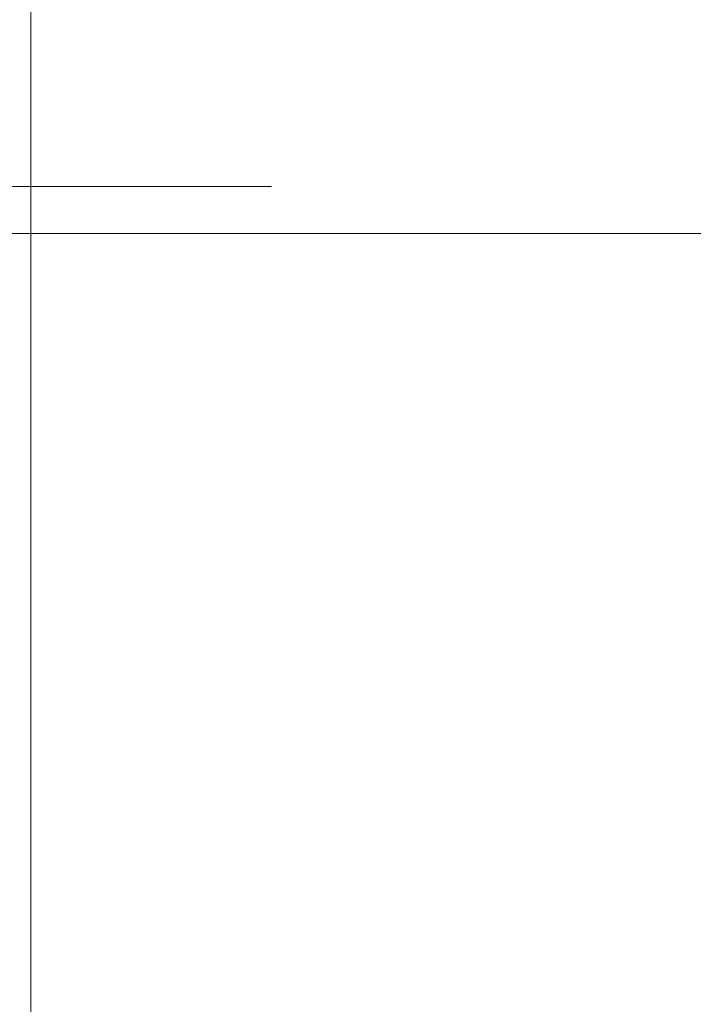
# Model space of a CAD drawing. Header units: millimetres. Extents: x 144573 to 336993, y 74252 to 247042.
# Tile 925 of 1056: x 198458 to 198638, y 230579 to 230842. Entities that reach past the tile are written whole.
import ezdxf

# ---------------------------------------------------------------- set-up
doc = ezdxf.new("R2010")
doc.units = ezdxf.units.MM
doc.layers.add('FASÁDA DETAILNÍ', color=255, linetype='Continuous', lineweight=0)
doc.layers.add('NOVA', color=255, linetype='Continuous', lineweight=0)

msp = doc.modelspace()

# ---------------------------------------------------------------- linework, layer by layer
at = {"layer": 'FASÁDA DETAILNÍ'}
msp.add_line((198525.493, 230797.178), (198199.802, 230797.178), dxfattribs=at)
msp.add_line((198525.493, 230797.178), (198199.802, 230797.178), dxfattribs=at)
msp.add_lwpolyline([(224561.369, 219422.178), (198461.369, 219422.178), (198461.369, 242622.178), (224561.369, 242622.178)], close=True, dxfattribs=at)
at = {"layer": 'NOVA'}
for p, q in [((198760.999, 230784.678), (198454.999, 230784.678)), ((198761.369, 230784.678), (198455.369, 230784.678))]:
    msp.add_line(p, q, dxfattribs=at)

doc.saveas('drawing.dxf')
